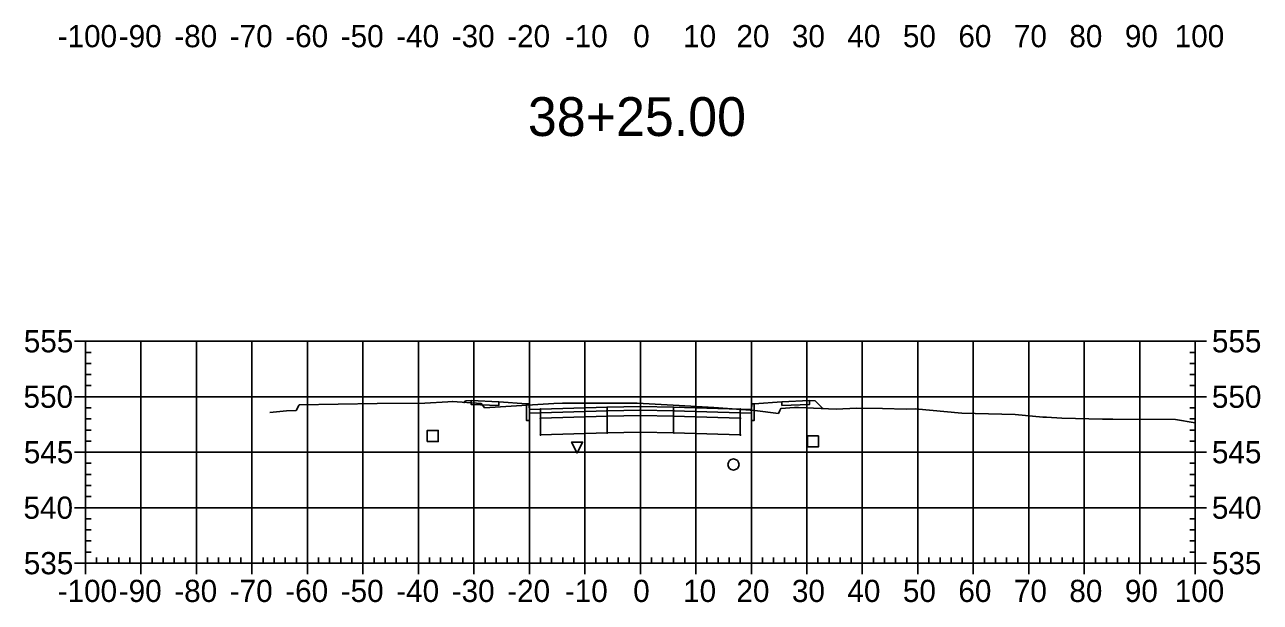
# Model space of a CAD drawing. Extents: x 704834 to 709892, y 372981 to 377533.
# Drawn here: x 709394 to 709616.6, y 376563.8 to 376667.9 of the extents above; entities that cross this region are included whole.
import ezdxf

# ---------------------------------------------------------------- set-up
doc = ezdxf.new("R2010")
doc.units = 0
for name, color, linetype in [('1', 7, 'Continuous'), ('10', 7, 'Continuous'), ('13', 7, 'Continuous'), ('14', 7, 'Continuous'), ('4', 7, 'Continuous'), ('57', 7, 'Continuous'), ('Default_Xsect', 7, 'Continuous'), ('Existing', 7, 'Continuous')]:
    doc.layers.add(name, color=color, linetype=linetype)

msp = doc.modelspace()

# ---------------------------------------------------------------- linework, layer by layer
for points in [[(709473.41, 376600.08), (709473.14, 376599.8)], [(709474.41, 376600.12), (709473.41, 376600.08)], [(709484.41, 376599.52), (709479.41, 376599.92)], [(709525.41, 376599.52), (709530.41, 376599.92)], [(709535.41, 376600.12), (709536.41, 376600.08)], [(709536.41, 376600.08), (709537.8, 376598.69)]]:
    msp.add_lwpolyline(points)
for points in [[(709479.41, 376599.92), (709474.41, 376600.12), (709474.41, 376599.45), (709479.41, 376599.25)], [(709484.91, 376598.52), (709484.83, 376599.52), (709484.41, 376599.52), (709484.41, 376596.52), (709484.91, 376596.52)], [(709498.91, 376598.96), (709486.91, 376598.6), (709486.91, 376597.93), (709498.91, 376598.29)], [(709504.91, 376599.08), (709498.91, 376598.96), (709498.91, 376598.29), (709504.91, 376598.41)], [(709504.91, 376598.41), (709510.91, 376598.29), (709510.91, 376598.96), (709504.91, 376599.08)], [(709510.91, 376598.29), (709522.91, 376597.93), (709522.91, 376598.6), (709510.91, 376598.96)], [(709524.91, 376596.52), (709525.41, 376596.52), (709525.41, 376599.52), (709525, 376599.52), (709524.91, 376598.52)], [(709530.41, 376599.25), (709535.41, 376599.45), (709535.41, 376600.12), (709530.41, 376599.92)], [(709486.91, 376598.6), (709484.91, 376598.52), (709484.91, 376597.85), (709486.91, 376597.93)], [(709486.86, 376596.88), (709486.96, 376596.88), (709486.96, 376596.98), (709486.86, 376596.98)], [(709498.91, 376598.29), (709486.91, 376597.93), (709486.91, 376596.93), (709498.91, 376597.29)], [(709498.91, 376597.29), (709486.91, 376596.93), (709486.91, 376593.93), (709498.91, 376594.29)], [(709498.86, 376598.24), (709498.96, 376598.24), (709498.96, 376598.34), (709498.86, 376598.34)], [(709498.86, 376597.24), (709498.96, 376597.24), (709498.96, 376597.34), (709498.86, 376597.34)], [(709504.91, 376598.41), (709498.91, 376598.29), (709498.91, 376597.29), (709504.91, 376597.41)], [(709504.91, 376597.41), (709498.91, 376597.29), (709498.91, 376594.29), (709504.91, 376594.41)], [(709504.86, 376598.36), (709504.96, 376598.36), (709504.96, 376598.46), (709504.86, 376598.46)], [(709504.86, 376597.36), (709504.96, 376597.36), (709504.96, 376597.46), (709504.86, 376597.46)], [(709504.91, 376597.41), (709510.91, 376597.29), (709510.91, 376598.29), (709504.91, 376598.41)], [(709504.91, 376594.41), (709510.91, 376594.29), (709510.91, 376597.29), (709504.91, 376597.41)], [(709510.86, 376598.24), (709510.96, 376598.24), (709510.96, 376598.34), (709510.86, 376598.34)], [(709510.86, 376597.24), (709510.96, 376597.24), (709510.96, 376597.34), (709510.86, 376597.34)], [(709510.91, 376597.29), (709522.91, 376596.93), (709522.91, 376597.93), (709510.91, 376598.29)], [(709510.91, 376594.29), (709522.91, 376593.93), (709522.91, 376596.93), (709510.91, 376597.29)], [(709522.86, 376596.88), (709522.96, 376596.88), (709522.96, 376596.98), (709522.86, 376596.98)], [(709522.91, 376597.93), (709524.91, 376597.85), (709524.91, 376598.52), (709522.91, 376598.6)], [(709498.86, 376594.24), (709498.96, 376594.24), (709498.96, 376594.34), (709498.86, 376594.34)], [(709504.86, 376594.36), (709504.96, 376594.36), (709504.96, 376594.46), (709504.86, 376594.46)], [(709510.86, 376594.24), (709510.96, 376594.24), (709510.96, 376594.34), (709510.86, 376594.34)], [(709486.86, 376593.88), (709486.96, 376593.88), (709486.96, 376593.98), (709486.86, 376593.98)], [(709522.86, 376593.88), (709522.96, 376593.88), (709522.96, 376593.98), (709522.86, 376593.98)]]:
    msp.add_lwpolyline(points, close=True)
at = {"layer": '1'}
msp.add_lwpolyline([(709493.5, 376590.66), (709492.5, 376592.66), (709494.5, 376592.66)], close=True, dxfattribs=at)
at = {"layer": '10'}
msp.add_lwpolyline([(709466.49, 376592.75), (709468.49, 376592.75), (709468.49, 376594.75), (709466.49, 376594.75)], close=True, dxfattribs=at)
at = {"layer": '13'}
msp.add_circle((709521.69, 376588.6), 1, dxfattribs=at)
at = {"layer": '14'}
for points in [[(709473.14, 376599.8), (709473.14, 376599.85), (709473.14, 376599.8), (709473.09, 376599.8), (709473.14, 376599.8), (709473.14, 376599.75), (709473.14, 376599.8), (709473.19, 376599.8)], [(709504.91, 376599.08), (709504.91, 376599.13), (709504.91, 376599.08), (709504.86, 376599.08), (709504.91, 376599.08), (709504.91, 376599.03), (709504.91, 376599.08), (709504.96, 376599.08)], [(709537.8, 376598.69), (709537.8, 376598.74), (709537.8, 376598.69), (709537.75, 376598.69), (709537.8, 376598.69), (709537.8, 376598.64), (709537.8, 376598.69), (709537.85, 376598.69)], [(709486.91, 376598.6), (709486.91, 376598.65), (709486.91, 376598.6), (709486.86, 376598.6), (709486.91, 376598.6), (709486.91, 376598.55), (709486.91, 376598.6), (709486.96, 376598.6)], [(709522.91, 376598.6), (709522.91, 376598.65), (709522.91, 376598.6), (709522.86, 376598.6), (709522.91, 376598.6), (709522.91, 376598.55), (709522.91, 376598.6), (709522.96, 376598.6)]]:
    msp.add_lwpolyline(points, dxfattribs=at)
at = {"layer": '4'}
msp.add_lwpolyline([(709535, 376591.76), (709537, 376591.76), (709537, 376593.76), (709535, 376593.76)], close=True, dxfattribs=at)
at = {"layer": '57'}
for p, q in [((709402.91, 376610.82), (709404.91, 376610.82)), ((709404.91, 376610.82), (709604.91, 376610.82)), ((709404.91, 376570.82), (709404.91, 376610.82)), ((709404.91, 376570.82), (709404.91, 376610.82)), ((709414.91, 376570.82), (709414.91, 376610.82)), ((709424.91, 376570.82), (709424.91, 376610.82)), ((709434.91, 376570.82), (709434.91, 376610.82)), ((709444.91, 376570.82), (709444.91, 376610.82)), ((709454.91, 376570.82), (709454.91, 376610.82)), ((709464.91, 376570.82), (709464.91, 376610.82)), ((709474.91, 376570.82), (709474.91, 376610.82)), ((709484.91, 376570.82), (709484.91, 376610.82)), ((709494.91, 376570.82), (709494.91, 376610.82)), ((709504.91, 376570.82), (709504.91, 376610.82)), ((709514.91, 376570.82), (709514.91, 376610.82)), ((709524.91, 376570.82), (709524.91, 376610.82)), ((709534.91, 376570.82), (709534.91, 376610.82)), ((709544.91, 376570.82), (709544.91, 376610.82)), ((709554.91, 376570.82), (709554.91, 376610.82)), ((709564.91, 376570.82), (709564.91, 376610.82)), ((709574.91, 376570.82), (709574.91, 376610.82)), ((709584.91, 376570.82), (709584.91, 376610.82)), ((709594.91, 376570.82), (709594.91, 376610.82)), ((709604.91, 376570.82), (709604.91, 376610.82)), ((709604.91, 376570.82), (709604.91, 376610.82)), ((709606.91, 376610.82), (709604.91, 376610.82)), ((709404.91, 376608.82), (709405.91, 376608.82)), ((709604.91, 376608.82), (709603.91, 376608.82)), ((709404.91, 376606.82), (709405.91, 376606.82)), ((709604.91, 376606.82), (709603.91, 376606.82)), ((709404.91, 376604.82), (709405.91, 376604.82)), ((709604.91, 376604.82), (709603.91, 376604.82)), ((709404.91, 376602.82), (709405.91, 376602.82)), ((709604.91, 376602.82), (709603.91, 376602.82)), ((709402.91, 376600.82), (709404.91, 376600.82)), ((709404.91, 376600.82), (709604.91, 376600.82)), ((709404.91, 376598.82), (709405.91, 376598.82)), ((709604.91, 376598.82), (709603.91, 376598.82)), ((709606.91, 376600.82), (709604.91, 376600.82)), ((709404.91, 376596.82), (709405.91, 376596.82)), ((709604.91, 376596.82), (709603.91, 376596.82)), ((709404.91, 376594.82), (709405.91, 376594.82)), ((709604.91, 376594.82), (709603.91, 376594.82)), ((709404.91, 376592.82), (709405.91, 376592.82)), ((709604.91, 376592.82), (709603.91, 376592.82)), ((709402.91, 376590.82), (709404.91, 376590.82)), ((709404.91, 376590.82), (709604.91, 376590.82)), ((709606.91, 376590.82), (709604.91, 376590.82)), ((709404.91, 376588.82), (709405.91, 376588.82)), ((709604.91, 376588.82), (709603.91, 376588.82)), ((709404.91, 376586.82), (709405.91, 376586.82)), ((709604.91, 376586.82), (709603.91, 376586.82)), ((709404.91, 376584.82), (709405.91, 376584.82)), ((709604.91, 376584.82), (709603.91, 376584.82)), ((709404.91, 376582.82), (709405.91, 376582.82)), ((709604.91, 376582.82), (709603.91, 376582.82)), ((709402.91, 376580.82), (709404.91, 376580.82)), ((709404.91, 376580.82), (709604.91, 376580.82)), ((709404.91, 376578.82), (709405.91, 376578.82)), ((709604.91, 376578.82), (709603.91, 376578.82)), ((709606.91, 376580.82), (709604.91, 376580.82)), ((709404.91, 376576.82), (709405.91, 376576.82)), ((709604.91, 376576.82), (709603.91, 376576.82)), ((709404.91, 376574.82), (709405.91, 376574.82)), ((709604.91, 376574.82), (709603.91, 376574.82)), ((709404.91, 376572.82), (709405.91, 376572.82)), ((709604.91, 376572.82), (709603.91, 376572.82)), ((709402.91, 376570.82), (709404.91, 376570.82)), ((709404.91, 376570.82), (709604.91, 376570.82)), ((709404.91, 376570.82), (709604.91, 376570.82)), ((709404.91, 376568.82), (709404.91, 376570.82)), ((709406.91, 376570.82), (709406.91, 376571.82)), ((709408.91, 376570.82), (709408.91, 376571.82)), ((709410.91, 376570.82), (709410.91, 376571.82)), ((709412.91, 376570.82), (709412.91, 376571.82)), ((709414.91, 376568.82), (709414.91, 376570.82)), ((709416.91, 376570.82), (709416.91, 376571.82)), ((709418.91, 376570.82), (709418.91, 376571.82)), ((709420.91, 376570.82), (709420.91, 376571.82)), ((709422.91, 376570.82), (709422.91, 376571.82)), ((709424.91, 376568.82), (709424.91, 376570.82)), ((709426.91, 376570.82), (709426.91, 376571.82)), ((709428.91, 376570.82), (709428.91, 376571.82)), ((709430.91, 376570.82), (709430.91, 376571.82)), ((709432.91, 376570.82), (709432.91, 376571.82)), ((709434.91, 376568.82), (709434.91, 376570.82)), ((709436.91, 376570.82), (709436.91, 376571.82)), ((709438.91, 376570.82), (709438.91, 376571.82)), ((709440.91, 376570.82), (709440.91, 376571.82)), ((709442.91, 376570.82), (709442.91, 376571.82)), ((709444.91, 376568.82), (709444.91, 376570.82)), ((709446.91, 376570.82), (709446.91, 376571.82)), ((709448.91, 376570.82), (709448.91, 376571.82)), ((709450.91, 376570.82), (709450.91, 376571.82)), ((709452.91, 376570.82), (709452.91, 376571.82)), ((709454.91, 376568.82), (709454.91, 376570.82)), ((709456.91, 376570.82), (709456.91, 376571.82)), ((709458.91, 376570.82), (709458.91, 376571.82)), ((709460.91, 376570.82), (709460.91, 376571.82)), ((709462.91, 376570.82), (709462.91, 376571.82)), ((709464.91, 376568.82), (709464.91, 376570.82)), ((709466.91, 376570.82), (709466.91, 376571.82)), ((709468.91, 376570.82), (709468.91, 376571.82)), ((709470.91, 376570.82), (709470.91, 376571.82)), ((709472.91, 376570.82), (709472.91, 376571.82)), ((709474.91, 376568.82), (709474.91, 376570.82)), ((709476.91, 376570.82), (709476.91, 376571.82)), ((709478.91, 376570.82), (709478.91, 376571.82)), ((709480.91, 376570.82), (709480.91, 376571.82)), ((709482.91, 376570.82), (709482.91, 376571.82)), ((709484.91, 376568.82), (709484.91, 376570.82)), ((709486.91, 376570.82), (709486.91, 376571.82)), ((709488.91, 376570.82), (709488.91, 376571.82)), ((709490.91, 376570.82), (709490.91, 376571.82)), ((709492.91, 376570.82), (709492.91, 376571.82)), ((709494.91, 376568.82), (709494.91, 376570.82)), ((709496.91, 376570.82), (709496.91, 376571.82)), ((709498.91, 376570.82), (709498.91, 376571.82)), ((709500.91, 376570.82), (709500.91, 376571.82)), ((709502.91, 376570.82), (709502.91, 376571.82)), ((709504.91, 376568.82), (709504.91, 376570.82)), ((709506.91, 376570.82), (709506.91, 376571.82)), ((709508.91, 376570.82), (709508.91, 376571.82)), ((709510.91, 376570.82), (709510.91, 376571.82)), ((709512.91, 376570.82), (709512.91, 376571.82)), ((709514.91, 376568.82), (709514.91, 376570.82)), ((709516.91, 376570.82), (709516.91, 376571.82)), ((709518.91, 376570.82), (709518.91, 376571.82)), ((709520.91, 376570.82), (709520.91, 376571.82)), ((709522.91, 376570.82), (709522.91, 376571.82)), ((709524.91, 376568.82), (709524.91, 376570.82)), ((709526.91, 376570.82), (709526.91, 376571.82)), ((709528.91, 376570.82), (709528.91, 376571.82)), ((709530.91, 376570.82), (709530.91, 376571.82)), ((709532.91, 376570.82), (709532.91, 376571.82)), ((709534.91, 376568.82), (709534.91, 376570.82)), ((709536.91, 376570.82), (709536.91, 376571.82)), ((709538.91, 376570.82), (709538.91, 376571.82)), ((709540.91, 376570.82), (709540.91, 376571.82)), ((709542.91, 376570.82), (709542.91, 376571.82)), ((709544.91, 376568.82), (709544.91, 376570.82)), ((709546.91, 376570.82), (709546.91, 376571.82)), ((709548.91, 376570.82), (709548.91, 376571.82)), ((709550.91, 376570.82), (709550.91, 376571.82)), ((709552.91, 376570.82), (709552.91, 376571.82)), ((709554.91, 376568.82), (709554.91, 376570.82)), ((709556.91, 376570.82), (709556.91, 376571.82)), ((709558.91, 376570.82), (709558.91, 376571.82)), ((709560.91, 376570.82), (709560.91, 376571.82)), ((709562.91, 376570.82), (709562.91, 376571.82)), ((709564.91, 376568.82), (709564.91, 376570.82)), ((709566.91, 376570.82), (709566.91, 376571.82)), ((709568.91, 376570.82), (709568.91, 376571.82)), ((709570.91, 376570.82), (709570.91, 376571.82)), ((709572.91, 376570.82), (709572.91, 376571.82)), ((709574.91, 376568.82), (709574.91, 376570.82)), ((709576.91, 376570.82), (709576.91, 376571.82)), ((709578.91, 376570.82), (709578.91, 376571.82)), ((709580.91, 376570.82), (709580.91, 376571.82)), ((709582.91, 376570.82), (709582.91, 376571.82)), ((709584.91, 376568.82), (709584.91, 376570.82)), ((709586.91, 376570.82), (709586.91, 376571.82)), ((709588.91, 376570.82), (709588.91, 376571.82)), ((709590.91, 376570.82), (709590.91, 376571.82)), ((709592.91, 376570.82), (709592.91, 376571.82)), ((709594.91, 376568.82), (709594.91, 376570.82)), ((709596.91, 376570.82), (709596.91, 376571.82)), ((709598.91, 376570.82), (709598.91, 376571.82)), ((709600.91, 376570.82), (709600.91, 376571.82)), ((709602.91, 376570.82), (709602.91, 376571.82)), ((709604.91, 376568.82), (709604.91, 376570.82)), ((709606.91, 376570.82), (709604.91, 376570.82))]:
    msp.add_line(p, q, dxfattribs=at)
at = {"layer": 'Default_Xsect'}
msp.add_lwpolyline([(709473.14, 376599.8), (709473.41, 376600.08), (709474.41, 376600.12), (709479.41, 376599.92), (709484.41, 376599.52), (709484.83, 376599.52), (709484.91, 376598.52), (709486.91, 376598.6), (709498.91, 376598.96), (709504.91, 376599.08), (709510.91, 376598.96), (709522.91, 376598.6), (709524.91, 376598.52), (709525, 376599.52), (709525.41, 376599.52), (709530.41, 376599.92), (709535.41, 376600.12), (709536.41, 376600.08), (709537.8, 376598.69)], dxfattribs=at)
at = {"layer": 'Existing'}
msp.add_lwpolyline([(709438.11, 376597.96), (709441.11, 376598.26), (709442.87, 376598.32), (709443.37, 376599.22), (709443.42, 376599.34), (709457.49, 376599.62), (709466.09, 376599.66), (709470.22, 376599.93), (709470.98, 376599.96), (709471.05, 376599.95), (709476.23, 376599.58), (709476.67, 376599), (709476.83, 376598.8), (709489.33, 376599.58), (709490.86, 376599.66), (709493.06, 376599.66), (709504.35, 376599.69), (709511.93, 376599.25), (709518.12, 376598.85), (709525.55, 376598.32), (709529.79, 376597.82), (709530.07, 376598.32), (709530.25, 376598.7), (709532.66, 376598.89), (709533.41, 376598.87), (709540.19, 376598.58), (709543.87, 376598.76), (709548.53, 376598.71), (709552.81, 376598.6), (709554.43, 376598.65), (709562.83, 376597.83), (709572.44, 376597.61), (709577.43, 376597.15), (709577.81, 376597.14), (709578.12, 376597.11), (709580.85, 376596.93), (709588.17, 376596.77), (709589.55, 376596.75), (709589.7, 376596.76), (709590.04, 376596.75), (709601.32, 376596.69), (709604.91, 376596.1)], dxfattribs=at)

# ---------------------------------------------------------------- texts
at = {"layer": '1'}
msp.add_text('38+25.00', height=7, dxfattribs=at).set_placement((709484.64, 376647.82))
at = {"layer": '14'}
for p in [(709474.38, 376600.07), (709474.38, 376599.4), (709479.38, 376599.2), (709530.38, 376599.2), (709535.38, 376600.07), (709535.38, 376599.4)]:
    msp.add_text('+', height=0.1, dxfattribs=at).set_placement(p)
at = {"layer": '57'}
for s, p in [('-100', (709399.9, 376663.82)), ('-90', (709410.91, 376663.82)), ('-80', (709420.91, 376663.82)), ('-70', (709430.91, 376663.82)), ('-60', (709440.91, 376663.82)), ('-50', (709450.91, 376663.82)), ('-40', (709460.91, 376663.82)), ('-30', (709470.91, 376663.82)), ('-20', (709480.91, 376663.82)), ('-10', (709491.3, 376663.82)), ('0', (709503.62, 376663.82)), ('10', (709512.61, 376663.82)), ('20', (709522.22, 376663.82)), ('30', (709532.22, 376663.82)), ('40', (709542.22, 376663.82)), ('50', (709552.22, 376663.82)), ('60', (709562.22, 376663.82)), ('70', (709572.22, 376663.82)), ('80', (709582.22, 376663.82)), ('90', (709592.22, 376663.82)), ('100', (709601.21, 376663.82)), ('555', (709393.79, 376608.82)), ('555', (709607.91, 376608.82)), ('550', (709393.74, 376598.82)), ('550', (709607.91, 376598.82)), ('545', (709393.79, 376588.82)), ('545', (709607.91, 376588.82)), ('540', (709393.74, 376578.82)), ('540', (709607.91, 376578.82)), ('535', (709393.79, 376568.82)), ('535', (709607.91, 376568.82)), ('-100', (709399.9, 376563.82)), ('-90', (709410.91, 376563.82)), ('-80', (709420.91, 376563.82)), ('-70', (709430.91, 376563.82)), ('-60', (709440.91, 376563.82)), ('-50', (709450.91, 376563.82)), ('-40', (709460.91, 376563.82)), ('-30', (709470.91, 376563.82)), ('-20', (709480.91, 376563.82)), ('-10', (709491.3, 376563.82)), ('0', (709503.62, 376563.82)), ('10', (709512.61, 376563.82)), ('20', (709522.22, 376563.82)), ('30', (709532.22, 376563.82)), ('40', (709542.22, 376563.82)), ('50', (709552.22, 376563.82)), ('60', (709562.22, 376563.82)), ('70', (709572.22, 376563.82)), ('80', (709582.22, 376563.82)), ('90', (709592.22, 376563.82)), ('100', (709601.21, 376563.82))]:
    msp.add_text(s, height=4, dxfattribs=at).set_placement(p)

doc.saveas('drawing.dxf')
